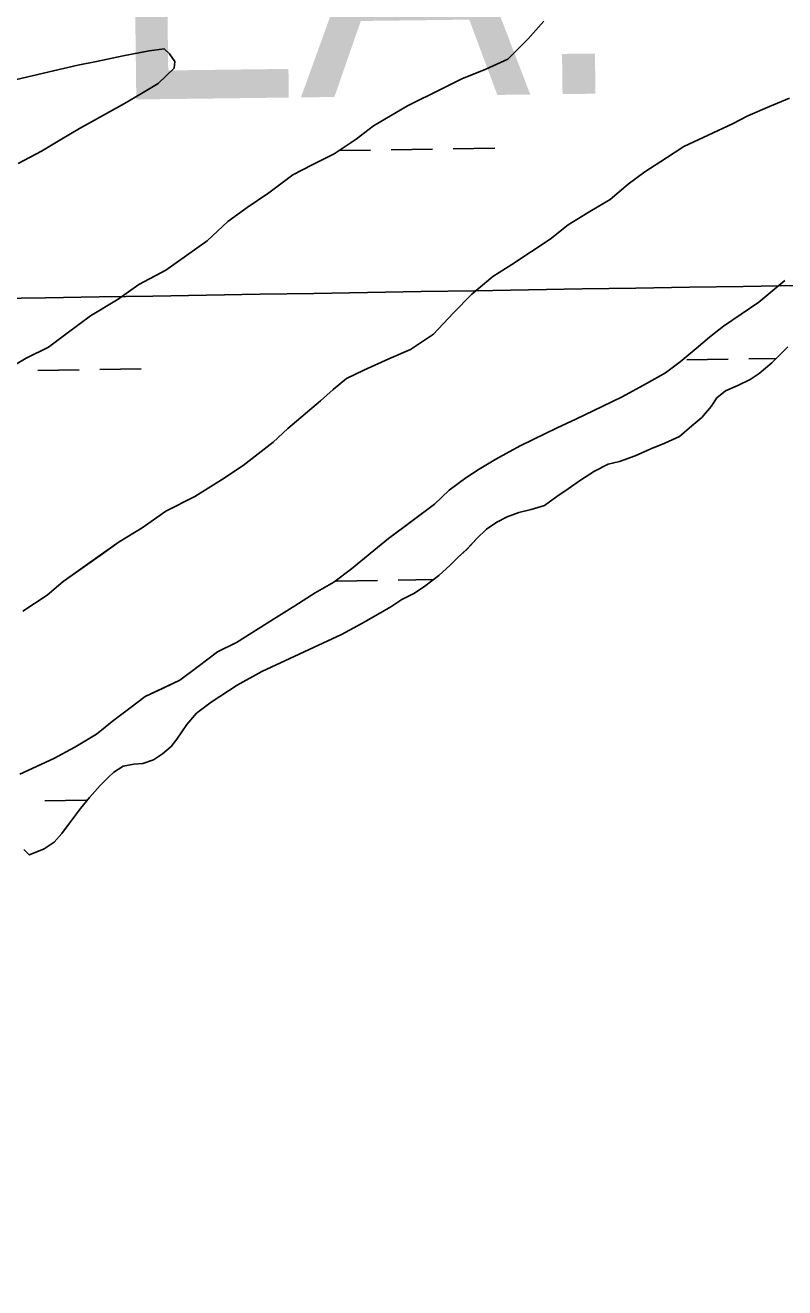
# Model space of a CAD drawing. Extents: x 3855477 to 3893699, y 299188 to 325115.
# Drawn here: x 3880205 to 3880792, y 307213 to 308189 of the extents above; entities that cross this region are included whole.
import ezdxf

# ---------------------------------------------------------------- set-up
doc = ezdxf.new("R2010")
doc.units = 0
for name, color, linetype in [('V-GRID-MAJR', 7, 'Continuous'), ('V-TOPO-GNAM-IDEN', 7, 'Continuous'), ('V-TOPO-SHOR', 7, 'Continuous'), ('V-WETL-SWMP', 7, 'Continuous')]:
    doc.layers.add(name, color=color, linetype=linetype)

msp = doc.modelspace()

# ---------------------------------------------------------------- linework, layer by layer
at = {"layer": 'V-GRID-MAJR'}
for points in [[(3880975.7, 304962.88), (3880925.94, 307989.8), (3880826.33, 314049.8), (3880726.72, 320109.79), (3880676.87, 323142.88)], [(3859685.54, 307646.85), (3864995.66, 307731.42), (3870305.76, 307816.78), (3875615.86, 307902.9), (3880925.94, 307989.8), (3886236.01, 308077.46), (3891546.07, 308165.91)]]:
    msp.add_spline(points, degree=3, dxfattribs=at)
at = {"layer": 'V-TOPO-SHOR'}
for points in [[(3880606.04, 308192.18), (3880593.65, 308178.16), (3880578.08, 308162.62), (3880561.06, 308155.02), (3880542.47, 308147.44), (3880527.03, 308139.81), (3880500.42, 308126.58), (3880474.3, 308111.23), (3880460.93, 308100.92), (3880443.84, 308089.62), (3880426.81, 308080.96), (3880411.9, 308073.32), (3880393.19, 308059.42), (3880376.64, 308048.12), (3880361.67, 308037.31), (3880345.58, 308022.31), (3880313.52, 307999.68), (3880292.75, 307988.45), (3880276.72, 307977.14), (3880255.39, 307964.34), (3880237.22, 307950.95), (3880222.78, 307940.14), (3880205.75, 307931.48), (3880189.22, 307921.76)], [(3880199.5, 308081.91), (3880217.61, 308091.6), (3880233.07, 308100.82), (3880246.93, 308109.01), (3880281.57, 308128.42), (3880294.89, 308136.09), (3880307.69, 308143.77), (3880320.03, 308155.68), (3880320.66, 308160.95), (3880316.54, 308166.82), (3880312.39, 308170.59), (3880300.77, 308169.22), (3880280.65, 308165.36), (3880260, 308160.99), (3880245.71, 308158.08), (3880226.64, 308153.68), (3880193.8, 308145.83)], [(3880795.87, 308132.61), (3880780.31, 308125.97), (3880763.68, 308118.82), (3880751.85, 308112.64), (3880714.27, 308095.22), (3880700.8, 308086.41), (3880684.1, 308075.53), (3880671.16, 308066.18), (3880657.1, 308054.2), (3880641.49, 308044.89), (3880624.8, 308034.55), (3880610.76, 308023.62), (3880581.12, 308003.93), (3880566.58, 307994.61), (3880550.37, 307981.06), (3880535.73, 307966.42), (3880520.52, 307950.18), (3880502.74, 307938.26), (3880486.11, 307931.11), (3880466.79, 307922.41), (3880453.35, 307915.73), (3880443.09, 307907.4), (3880433.34, 307898.52), (3880407.94, 307877.16), (3880396.57, 307866.71), (3880373.35, 307848.5), (3880356.65, 307837.62), (3880336.18, 307824.68), (3880313.62, 307813.38), (3880295.28, 307800.4), (3880277.52, 307789.54), (3880262.96, 307779.16), (3880234.37, 307758.91), (3880221.94, 307748.49), (3880203.08, 307736.05)], [(3880200.8, 307609.92), (3880227.11, 307622.22), (3880243.24, 307630.98), (3880259.92, 307640.79), (3880273.43, 307651.73), (3880285.84, 307661.09), (3880297.71, 307669.92), (3880311.68, 307676.59), (3880324.57, 307682.74), (3880338.6, 307693.14), (3880353.71, 307704.58), (3880368.21, 307711.77), (3880396.76, 307729.89), (3880413.45, 307740.23), (3880429.07, 307750.07), (3880443.59, 307758.32), (3880457.09, 307768.72), (3880474.38, 307782.79), (3880485.73, 307792.17), (3880497.6, 307801), (3880521.34, 307818.67), (3880532.72, 307829.65), (3880545.67, 307838.99), (3880555.91, 307845.73), (3880568.82, 307853.48), (3880587.64, 307863.79), (3880616.11, 307877.65), (3880630.6, 307884.31), (3880651.55, 307894.58), (3880666.59, 307901.76), (3880685.41, 307912.07), (3880699.93, 307920.32), (3880711.26, 307928.64), (3880723.69, 307939.06), (3880733.97, 307947.92), (3880744.77, 307956.25), (3880772.25, 307974.92), (3880792.25, 307991.59)], [(3880546.3, 307783.79), (3880554.19, 307792.16), (3880561.67, 307799.38), (3880569.5, 307804.85), (3880577.51, 307808.95), (3880586.66, 307812.27), (3880596.18, 307814.61), (3880606.48, 307817.71), (3880615.89, 307824.51), (3880624.7, 307830.54), (3880634.3, 307837.13), (3880645.06, 307844.29), (3880655.6, 307849.7), (3880664.34, 307851.67), (3880676.61, 307856.09), (3880688.7, 307861.48), (3880699.61, 307865.93), (3880710.72, 307870.95), (3880720.35, 307879.28), (3880728.01, 307885.72), (3880735.31, 307894.1), (3880739.69, 307900.98), (3880746.36, 307906.28), (3880755.92, 307910.55), (3880765.47, 307915.02), (3880772.52, 307919.73), (3880782.34, 307927.87), (3880786.68, 307932.43), (3880794.56, 307940.41)], [(3880203.85, 307551.72), (3880208.03, 307547.58), (3880212.71, 307549.43), (3880219.53, 307552.4), (3880227.36, 307557.48), (3880233.09, 307564.15), (3880239.23, 307572.16), (3880247.56, 307583.42), (3880254.48, 307592), (3880262.96, 307601.32), (3880269.07, 307607.4), (3880273.4, 307611.57), (3880280.64, 307616.28), (3880288.98, 307617.67), (3880295.95, 307618.13), (3880304.13, 307621.08), (3880311.17, 307625.59), (3880317.66, 307631.28), (3880322.21, 307636.99), (3880329.76, 307648.46), (3880337.47, 307657.22), (3880348.64, 307665.72), (3880368.8, 307678.7), (3880387.75, 307689.38), (3880449.38, 307718.05), (3880464.61, 307726.09), (3880477.9, 307733.59), (3880487.68, 307739.41), (3880496.09, 307745.06), (3880506.04, 307749.91), (3880513.88, 307755.37), (3880524.86, 307763.68), (3880533.51, 307771.65), (3880539.81, 307777.73), (3880546.3, 307783.79)]]:
    msp.add_lwpolyline(points, dxfattribs=at)
at = {"layer": 'V-WETL-SWMP'}
for p, q in [((3880606.04, 308192.18), (3880593.65, 308178.16)), ((3880593.65, 308178.16), (3880578.08, 308162.62)), ((3880300.77, 308169.21), (3880280.65, 308165.36)), ((3880312.39, 308170.59), (3880300.77, 308169.21)), ((3880316.54, 308166.82), (3880312.39, 308170.59)), ((3880260, 308160.98), (3880245.71, 308158.08)), ((3880280.65, 308165.36), (3880260, 308160.98)), ((3880320.66, 308160.94), (3880316.54, 308166.82)), ((3880320.04, 308155.68), (3880320.66, 308160.94)), ((3880578.08, 308162.62), (3880561.06, 308155.02)), ((3880226.64, 308153.68), (3880193.8, 308145.83)), ((3880245.71, 308158.08), (3880226.64, 308153.68)), ((3880307.69, 308143.77), (3880320.04, 308155.68)), ((3880561.06, 308155.02), (3880542.47, 308147.44)), ((3880294.89, 308136.09), (3880307.69, 308143.77)), ((3880527.03, 308139.81), (3880500.42, 308126.58)), ((3880542.47, 308147.44), (3880527.03, 308139.81)), ((3880281.57, 308128.42), (3880294.89, 308136.09)), ((3880780.31, 308125.97), (3880795.87, 308132.61)), ((3880246.93, 308109), (3880281.57, 308128.42)), ((3880500.42, 308126.58), (3880474.3, 308111.23)), ((3880763.68, 308118.81), (3880780.31, 308125.97)), ((3880474.3, 308111.23), (3880460.93, 308100.92)), ((3880714.27, 308095.22), (3880751.85, 308112.64)), ((3880751.85, 308112.64), (3880763.68, 308118.81)), ((3880217.61, 308091.6), (3880233.07, 308100.82)), ((3880233.07, 308100.82), (3880246.93, 308109)), ((3880460.93, 308100.92), (3880443.84, 308089.62)), ((3880199.5, 308081.91), (3880217.61, 308091.6)), ((3880447.45, 308092.01), (3880471.92, 308092.41)), ((3880487.92, 308092.67), (3880519.92, 308093.19)), ((3880535.91, 308093.45), (3880567.91, 308093.97)), ((3880700.8, 308086.41), (3880714.27, 308095.22)), ((3880426.81, 308080.96), (3880411.9, 308073.32)), ((3880443.84, 308089.62), (3880426.81, 308080.96)), ((3880684.1, 308075.53), (3880700.8, 308086.41)), ((3880411.9, 308073.32), (3880393.19, 308059.42)), ((3880671.16, 308066.18), (3880684.1, 308075.53)), ((3880657.1, 308054.19), (3880671.16, 308066.18)), ((3880393.19, 308059.42), (3880376.64, 308048.12)), ((3880641.49, 308044.89), (3880657.1, 308054.19)), ((3880376.64, 308048.12), (3880361.67, 308037.31)), ((3880624.8, 308034.55), (3880641.49, 308044.89)), ((3880361.67, 308037.31), (3880345.58, 308022.3)), ((3880610.76, 308023.62), (3880624.8, 308034.55)), ((3880345.58, 308022.3), (3880313.52, 307999.68)), ((3880581.12, 308003.93), (3880610.76, 308023.62)), ((3880566.58, 307994.61), (3880581.12, 308003.93)), ((3880313.52, 307999.68), (3880292.75, 307988.45)), ((3880550.36, 307981.06), (3880566.58, 307994.61)), ((3880292.75, 307988.45), (3880276.72, 307977.13)), ((3880792.26, 307991.59), (3880772.26, 307974.92)), ((3880276.72, 307977.13), (3880255.39, 307964.33)), ((3880535.73, 307966.41), (3880550.36, 307981.06)), ((3880772.26, 307974.92), (3880744.77, 307956.25)), ((3880255.39, 307964.33), (3880237.22, 307950.95)), ((3880520.52, 307950.19), (3880535.73, 307966.41)), ((3880744.77, 307956.25), (3880733.97, 307947.92)), ((3880237.22, 307950.95), (3880222.78, 307940.13)), ((3880502.74, 307938.26), (3880520.52, 307950.19)), ((3880733.97, 307947.92), (3880723.69, 307939.06)), ((3880222.78, 307940.13), (3880205.75, 307931.48)), ((3880486.11, 307931.11), (3880502.74, 307938.26)), ((3880723.69, 307939.06), (3880711.26, 307928.64)), ((3880786.68, 307932.43), (3880794.56, 307940.41)), ((3880205.75, 307931.48), (3880189.22, 307921.75)), ((3880466.79, 307922.41), (3880486.11, 307931.11)), ((3880711.26, 307928.64), (3880699.93, 307920.32)), ((3880716.5, 307930.2), (3880748.5, 307930.72)), ((3880764.5, 307930.98), (3880785.62, 307931.32)), ((3880772.52, 307919.73), (3880782.34, 307927.87)), ((3880782.34, 307927.87), (3880786.68, 307932.43)), ((3880214.66, 307922.02), (3880246.66, 307922.54)), ((3880262.66, 307922.8), (3880294.65, 307923.32)), ((3880443.09, 307907.4), (3880453.35, 307915.73)), ((3880453.35, 307915.73), (3880466.79, 307922.41)), ((3880699.93, 307920.32), (3880685.41, 307912.07)), ((3880755.92, 307910.55), (3880765.48, 307915.02)), ((3880765.48, 307915.02), (3880772.52, 307919.73)), ((3880433.35, 307898.52), (3880443.09, 307907.4)), ((3880685.41, 307912.07), (3880666.59, 307901.76)), ((3880739.69, 307900.98), (3880746.36, 307906.28)), ((3880746.36, 307906.28), (3880755.92, 307910.55)), ((3880407.94, 307877.15), (3880433.35, 307898.52)), ((3880666.59, 307901.76), (3880651.55, 307894.58)), ((3880735.31, 307894.1), (3880739.69, 307900.98)), ((3880651.55, 307894.58), (3880630.6, 307884.31)), ((3880720.35, 307879.28), (3880728.01, 307885.72)), ((3880728.01, 307885.72), (3880735.31, 307894.1)), ((3880396.57, 307866.71), (3880407.94, 307877.15)), ((3880616.11, 307877.65), (3880587.64, 307863.79)), ((3880630.6, 307884.31), (3880616.11, 307877.65)), ((3880710.72, 307870.95), (3880720.35, 307879.28)), ((3880373.35, 307848.5), (3880396.57, 307866.71)), ((3880688.7, 307861.48), (3880699.61, 307865.93)), ((3880699.61, 307865.93), (3880710.72, 307870.95)), ((3880587.64, 307863.79), (3880568.82, 307853.48)), ((3880664.34, 307851.67), (3880676.61, 307856.09)), ((3880676.61, 307856.09), (3880688.7, 307861.48)), ((3880356.65, 307837.62), (3880373.35, 307848.5)), ((3880568.82, 307853.48), (3880555.9, 307845.73)), ((3880645.06, 307844.29), (3880655.6, 307849.7)), ((3880655.6, 307849.7), (3880664.34, 307851.67)), ((3880336.18, 307824.68), (3880356.65, 307837.62)), ((3880545.67, 307839), (3880532.72, 307829.65)), ((3880555.9, 307845.73), (3880545.67, 307839)), ((3880624.7, 307830.54), (3880634.3, 307837.13)), ((3880634.3, 307837.13), (3880645.06, 307844.29)), ((3880532.72, 307829.65), (3880521.34, 307818.67)), ((3880615.89, 307824.51), (3880624.7, 307830.54)), ((3880313.62, 307813.38), (3880336.18, 307824.68)), ((3880521.34, 307818.67), (3880485.73, 307792.16)), ((3880596.18, 307814.61), (3880606.48, 307817.71)), ((3880606.48, 307817.71), (3880615.89, 307824.51)), ((3880295.28, 307800.4), (3880313.62, 307813.38)), ((3880569.5, 307804.84), (3880577.51, 307808.95)), ((3880577.51, 307808.95), (3880586.66, 307812.27)), ((3880586.66, 307812.27), (3880596.18, 307814.61)), ((3880277.52, 307789.54), (3880295.28, 307800.4)), ((3880554.19, 307792.16), (3880561.67, 307799.38)), ((3880561.67, 307799.38), (3880569.5, 307804.84)), ((3880262.96, 307779.15), (3880277.52, 307789.54)), ((3880485.73, 307792.16), (3880474.38, 307782.79)), ((3880546.3, 307783.8), (3880554.19, 307792.16)), ((3880234.37, 307758.91), (3880262.96, 307779.15)), ((3880474.38, 307782.79), (3880457.09, 307768.72)), ((3880539.81, 307777.72), (3880546.3, 307783.8)), ((3880457.09, 307768.72), (3880443.59, 307758.32)), ((3880524.86, 307763.68), (3880533.51, 307771.65)), ((3880533.51, 307771.65), (3880539.81, 307777.72)), ((3880221.94, 307748.49), (3880234.37, 307758.91)), ((3880445.34, 307759.26), (3880477.34, 307759.78)), ((3880493.34, 307760.04), (3880520.63, 307760.48)), ((3880513.88, 307755.37), (3880524.86, 307763.68)), ((3880429.07, 307750.07), (3880413.45, 307740.23)), ((3880443.59, 307758.32), (3880429.07, 307750.07)), ((3880496.09, 307745.06), (3880506.04, 307749.9)), ((3880506.04, 307749.9), (3880513.88, 307755.37)), ((3880203.08, 307736.05), (3880221.94, 307748.49)), ((3880413.45, 307740.23), (3880396.76, 307729.89)), ((3880477.9, 307733.59), (3880487.68, 307739.41)), ((3880487.68, 307739.41), (3880496.09, 307745.06)), ((3880396.76, 307729.89), (3880368.21, 307711.77)), ((3880464.61, 307726.09), (3880477.9, 307733.59)), ((3880449.38, 307718.05), (3880464.61, 307726.09)), ((3880368.21, 307711.77), (3880353.71, 307704.58)), ((3880387.75, 307689.38), (3880449.38, 307718.05)), ((3880353.71, 307704.58), (3880338.6, 307693.14)), ((3880338.6, 307693.14), (3880324.57, 307682.74)), ((3880324.57, 307682.74), (3880297.72, 307669.92)), ((3880368.8, 307678.7), (3880387.75, 307689.38)), ((3880348.64, 307665.72), (3880368.8, 307678.7)), ((3880285.84, 307661.08), (3880273.43, 307651.73)), ((3880297.72, 307669.92), (3880285.84, 307661.08)), ((3880337.47, 307657.22), (3880348.64, 307665.72)), ((3880273.43, 307651.73), (3880259.92, 307640.79)), ((3880329.77, 307648.46), (3880337.47, 307657.22)), ((3880322.21, 307636.99), (3880329.77, 307648.46)), ((3880259.92, 307640.79), (3880243.24, 307630.98)), ((3880317.66, 307631.27), (3880322.21, 307636.99)), ((3880227.11, 307622.22), (3880200.8, 307609.92)), ((3880243.24, 307630.98), (3880227.11, 307622.22)), ((3880304.13, 307621.08), (3880311.17, 307625.59)), ((3880311.17, 307625.59), (3880317.66, 307631.27)), ((3880273.4, 307611.57), (3880280.64, 307616.28)), ((3880280.64, 307616.28), (3880288.98, 307617.67)), ((3880288.98, 307617.67), (3880295.95, 307618.13)), ((3880295.95, 307618.13), (3880304.13, 307621.08)), ((3880262.96, 307601.32), (3880269.07, 307607.4)), ((3880269.07, 307607.4), (3880273.4, 307611.57)), ((3880254.48, 307592), (3880262.96, 307601.32)), ((3880220.08, 307589.39), (3880252.08, 307589.91)), ((3880239.23, 307572.16), (3880247.56, 307583.42)), ((3880247.56, 307583.42), (3880254.48, 307592)), ((3880227.36, 307557.48), (3880233.09, 307564.15)), ((3880233.09, 307564.15), (3880239.23, 307572.16)), ((3880219.53, 307552.4), (3880227.36, 307557.48)), ((3880203.85, 307551.72), (3880208.03, 307547.58)), ((3880208.03, 307547.58), (3880212.71, 307549.43)), ((3880212.71, 307549.43), (3880219.53, 307552.4))]:
    msp.add_line(p, q, dxfattribs=at)

# ---------------------------------------------------------------- texts
at = {"layer": 'V-TOPO-GNAM-IDEN'}
msp.add_text('LA.', height=200, rotation=0.71864, dxfattribs=at).set_placement((3880268.87, 308131.26))

doc.saveas('drawing.dxf')
